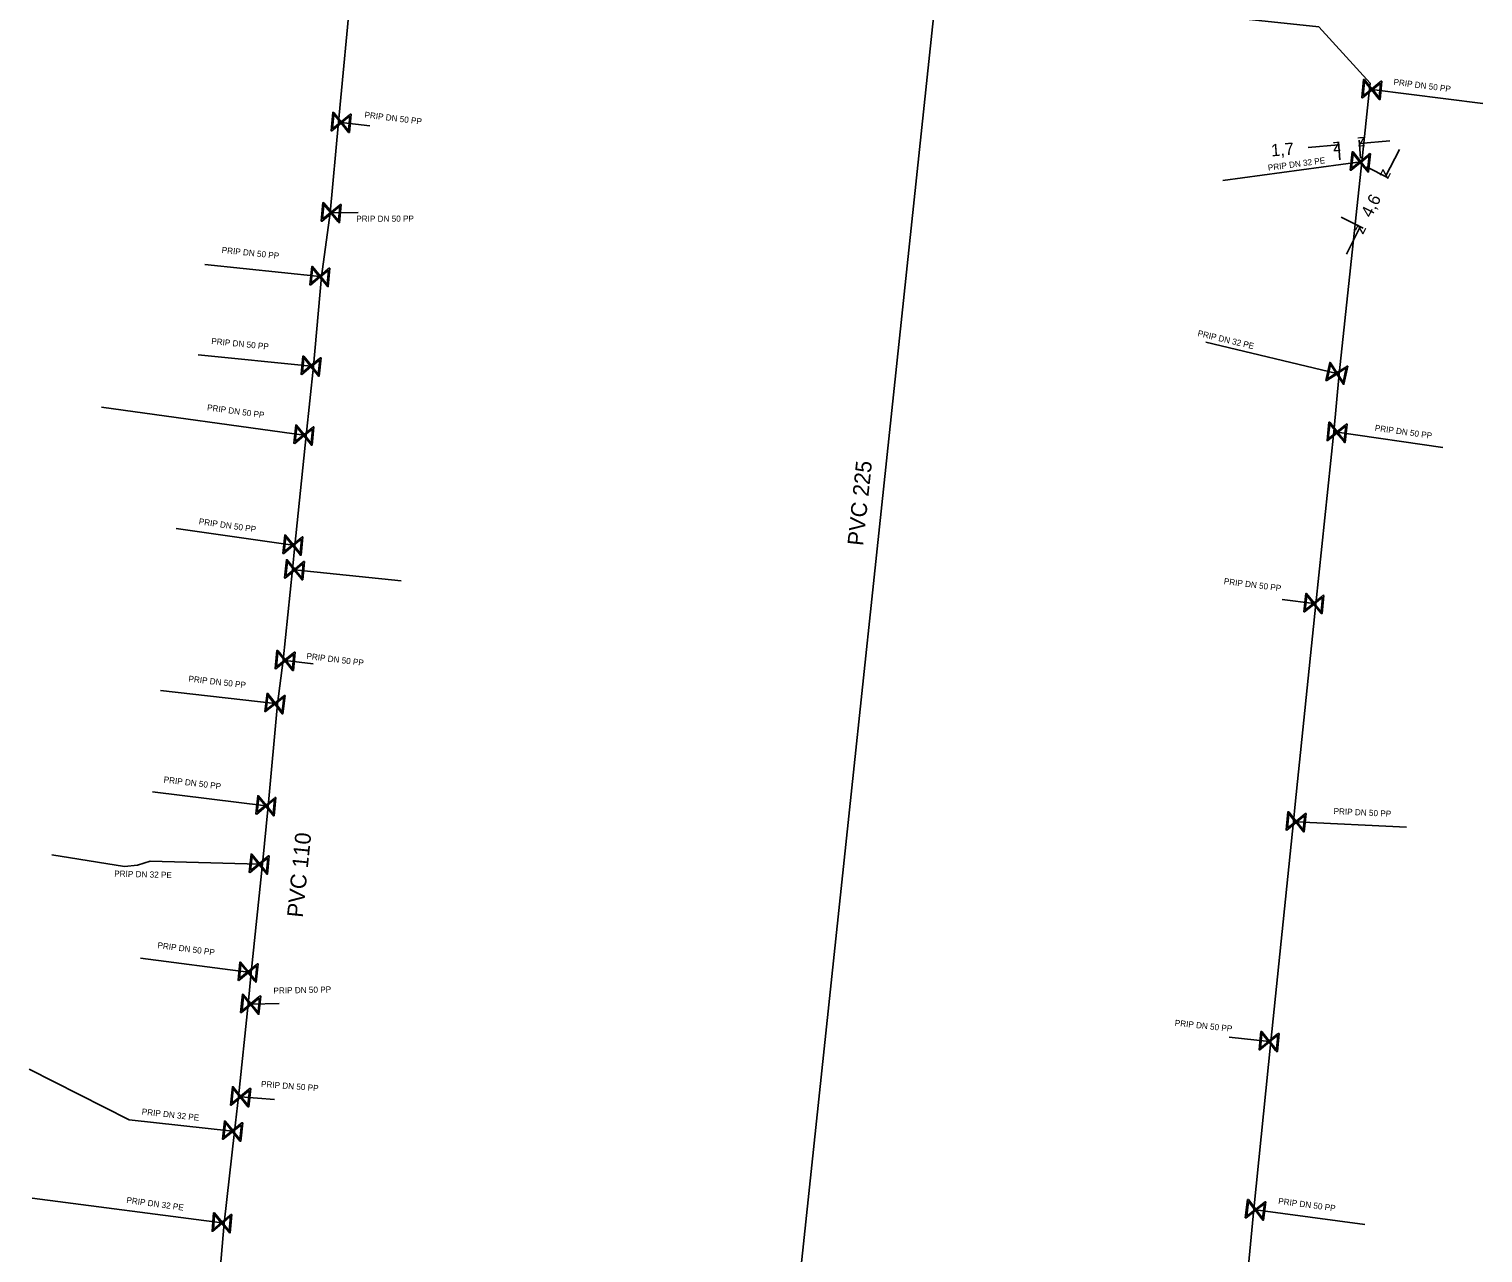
# Model space of a CAD drawing. Extents: x -643544 to -637295, y -1119190 to -1111715.
# Drawn here: x -642413.6 to -642294.6, y -1114063.9 to -1113963.8 of the extents above; entities that cross this region are included whole.
import ezdxf

# ---------------------------------------------------------------- set-up
doc = ezdxf.new("R2010")
doc.units = 0
for name, color, linetype in [('VP Kótování', 7, 'Continuous'), ('VP Popis přípojky', 7, 'Continuous'), ('VP Přípojka', 7, 'Continuous'), ('VP Řad', 7, 'Continuous'), ('VP Řad - popis', 7, 'Continuous'), ('VP Šoupě', 7, 'Continuous')]:
    doc.layers.add(name, color=color, linetype=linetype)

msp = doc.modelspace()

# ---------------------------------------------------------------- linework, layer by layer
at = {"layer": 'VP Kótování'}
for points in [[(-642308.92, -1113973.52), (-642306.43, -1113973.32)], [(-642306.33, -1113974.53), (-642306.45, -1113973.07)], [(-642304.64, -1113974.4), (-642304.75, -1113972.94)], [(-642302.24, -1113972.99), (-642304.73, -1113973.19)], [(-642301.45, -1113973.68), (-642302.58, -1113975.91)], [(-642304.15, -1113975.12), (-642302.36, -1113976.02)], [(-642306.22, -1113979.23), (-642304.43, -1113980.13)], [(-642305.78, -1113982.25), (-642304.66, -1113980.02)]]:
    msp.add_lwpolyline(points, dxfattribs=at)
at = {"layer": 'VP Přípojka'}
for points in [[(-642294.62, -1113969.93), (-642303.71, -1113968.78), (-642303.9, -1113968.74)], [(-642385.69, -1113971.76), (-642388.04, -1113971.48), (-642388.26, -1113971.45)], [(-642315.89, -1113976.22), (-642304.65, -1113974.71), (-642304.52, -1113974.71)], [(-642386.64, -1113978.85), (-642388.85, -1113978.86), (-642388.95, -1113978.86)], [(-642399.18, -1113983.1), (-642389.77, -1113984.08), (-642389.64, -1113984.09)], [(-642306.38, -1113992.04), (-642306.57, -1113992), (-642317.29, -1113989.45)], [(-642399.75, -1113990.49), (-642390.5, -1113991.4), (-642390.31, -1113991.42)], [(-642407.64, -1113994.77), (-642391.08, -1113997.05), (-642390.9, -1113997.08)], [(-642297.9, -1113998.05), (-642306.55, -1113996.82), (-642306.82, -1113996.78)], [(-642401.54, -1114004.69), (-642391.98, -1114006.05), (-642391.82, -1114006.07)], [(-642383.12, -1114008.97), (-642391.85, -1114008.06), (-642392.02, -1114008.04)], [(-642311.04, -1114010.5), (-642308.45, -1114010.83), (-642308.29, -1114010.85)], [(-642390.33, -1114015.75), (-642392.62, -1114015.47), (-642392.79, -1114015.45)], [(-642402.83, -1114017.94), (-642393.45, -1114019), (-642393.24, -1114019.02)], [(-642403.47, -1114026.22), (-642394.19, -1114027.36), (-642394, -1114027.38)], [(-642300.88, -1114029.1), (-642309.91, -1114028.67), (-642310.13, -1114028.65)], [(-642411.7, -1114031.38), (-642405.77, -1114032.33), (-642404.71, -1114032.21), (-642403.66, -1114031.89), (-642394.74, -1114032.13), (-642394.48, -1114032.1)], [(-642404.45, -1114039.83), (-642395.65, -1114040.96), (-642395.39, -1114040.99)], [(-642393.11, -1114043.54), (-642395.44, -1114043.59), (-642395.65, -1114043.59)], [(-642315.38, -1114046.29), (-642312.11, -1114046.64), (-642311.96, -1114046.65)], [(-642413.57, -1114048.9), (-642405.37, -1114053.04), (-642396.92, -1114053.96), (-642396.76, -1114054.01)], [(-642393.48, -1114051.37), (-642396.27, -1114051.16), (-642396.45, -1114051.15)], [(-642413.31, -1114059.44), (-642397.79, -1114061.47), (-642397.62, -1114061.49)], [(-642304.28, -1114061.59), (-642313.22, -1114060.41), (-642313.37, -1114060.35)]]:
    msp.add_lwpolyline(points, dxfattribs=at)
at = {"layer": 'VP Řad'}
for points in [[(-642382.85, -1113955.65), (-642383.46, -1113955.6), (-642386.98, -1113958.33), (-642387.19, -1113960.21), (-642388.26, -1113971.45), (-642388.95, -1113978.86), (-642389.64, -1113984.09), (-642390.31, -1113991.42), (-642390.9, -1113997.08), (-642391.82, -1114006.07), (-642392.02, -1114008.04), (-642392.79, -1114015.45), (-642393.24, -1114019.02), (-642394, -1114027.38), (-642394.48, -1114032.1), (-642395.39, -1114040.99), (-642395.65, -1114043.59), (-642396.45, -1114051.15), (-642396.76, -1114054.01), (-642397.62, -1114061.49), (-642398.11, -1114067.21)], [(-642355.93, -1114118.73), (-642355.92, -1114118.44), (-642354.11, -1114099.81), (-642353.66, -1114095.65), (-642351.42, -1114074.5), (-642339.32, -1113960.55), (-642339.3, -1113960.36)], [(-642350.59, -1114119.3), (-642350.58, -1114118.63), (-642350.38, -1114117.38), (-642349.8, -1114116.93), (-642322.25, -1114119.52), (-642321.46, -1114110.11), (-642318.48, -1114107.64), (-642316.72, -1114092.63), (-642315.6, -1114083.79), (-642313.37, -1114060.35), (-642311.96, -1114046.65), (-642310.13, -1114028.65), (-642309.98, -1114027.23), (-642308.29, -1114010.85), (-642306.82, -1113996.78), (-642306.38, -1113992.04), (-642304.52, -1113974.71), (-642303.9, -1113968.74), (-642303.85, -1113968.27), (-642308.05, -1113963.66), (-642339.07, -1113960.35), (-642339.3, -1113960.36)]]:
    msp.add_lwpolyline(points, dxfattribs=at)
at = {"layer": 'VP Šoupě'}
for points in [[(-642302.88, -1113968.11), (-642303.04, -1113969.61), (-642303.1, -1113969.6), (-642303.18, -1113969.5), (-642303.71, -1113968.84), (-642304.47, -1113969.46), (-642304.53, -1113969.45), (-642304.38, -1113967.96), (-642304.31, -1113967.96), (-642303.7, -1113968.72), (-642303.05, -1113968.19), (-642302.95, -1113968.11), (-642302.88, -1113968.11)], [(-642304.42, -1113969.31), (-642303.77, -1113968.78), (-642304.3, -1113968.12), (-642304.42, -1113969.31)], [(-642302.99, -1113968.26), (-642303.64, -1113968.79), (-642303.12, -1113969.44), (-642302.99, -1113968.26)], [(-642387.22, -1113970.8), (-642387.36, -1113972.3), (-642387.43, -1113972.29), (-642387.51, -1113972.19), (-642388.04, -1113971.54), (-642388.79, -1113972.16), (-642388.86, -1113972.16), (-642388.72, -1113970.66), (-642388.65, -1113970.67), (-642388.03, -1113971.42), (-642387.39, -1113970.88), (-642387.29, -1113970.8), (-642387.22, -1113970.8)], [(-642388.75, -1113972.01), (-642388.1, -1113971.47), (-642388.64, -1113970.83), (-642388.75, -1113972.01)], [(-642387.33, -1113970.95), (-642387.98, -1113971.49), (-642387.44, -1113972.13), (-642387.33, -1113970.95)], [(-642303.83, -1113974.04), (-642303.98, -1113975.53), (-642304.05, -1113975.53), (-642304.13, -1113975.42), (-642304.66, -1113974.77), (-642305.41, -1113975.38), (-642305.47, -1113975.38), (-642305.32, -1113973.89), (-642305.25, -1113973.89), (-642304.64, -1113974.65), (-642303.99, -1113974.12), (-642303.89, -1113974.03), (-642303.83, -1113974.04)], [(-642305.37, -1113975.24), (-642304.71, -1113974.7), (-642305.24, -1113974.05), (-642305.37, -1113975.24)], [(-642303.94, -1113974.19), (-642304.59, -1113974.72), (-642304.06, -1113975.37), (-642303.94, -1113974.19)], [(-642388.03, -1113978.18), (-642388.17, -1113979.68), (-642388.24, -1113979.67), (-642388.32, -1113979.57), (-642388.85, -1113978.92), (-642389.6, -1113979.54), (-642389.67, -1113979.54), (-642389.53, -1113978.04), (-642389.46, -1113978.05), (-642388.84, -1113978.8), (-642388.2, -1113978.26), (-642388.1, -1113978.18), (-642388.03, -1113978.18)], [(-642389.56, -1113979.39), (-642388.91, -1113978.85), (-642389.45, -1113978.21), (-642389.56, -1113979.39)], [(-642388.14, -1113978.33), (-642388.79, -1113978.87), (-642388.25, -1113979.51), (-642388.14, -1113978.33)], [(-642388.96, -1113983.4), (-642389.09, -1113984.9), (-642389.16, -1113984.89), (-642389.24, -1113984.79), (-642389.77, -1113984.14), (-642390.52, -1113984.77), (-642390.59, -1113984.76), (-642390.45, -1113983.27), (-642390.38, -1113983.27), (-642389.76, -1113984.02), (-642389.12, -1113983.48), (-642389.02, -1113983.4), (-642388.96, -1113983.4)], [(-642390.48, -1113984.62), (-642389.83, -1113984.08), (-642390.37, -1113983.43), (-642390.48, -1113984.62)], [(-642389.06, -1113983.55), (-642389.71, -1113984.09), (-642389.17, -1113984.73), (-642389.06, -1113983.55)], [(-642389.68, -1113990.73), (-642389.83, -1113992.22), (-642389.9, -1113992.22), (-642389.97, -1113992.11), (-642390.51, -1113991.46), (-642391.26, -1113992.08), (-642391.32, -1113992.07), (-642391.17, -1113990.58), (-642391.1, -1113990.58), (-642390.49, -1113991.34), (-642389.84, -1113990.81), (-642389.74, -1113990.72), (-642389.68, -1113990.73)], [(-642391.21, -1113991.93), (-642390.56, -1113991.39), (-642391.09, -1113990.74), (-642391.21, -1113991.93)], [(-642389.79, -1113990.88), (-642390.44, -1113991.41), (-642389.91, -1113992.06), (-642389.79, -1113990.88)], [(-642305.68, -1113991.42), (-642305.99, -1113992.89), (-642306.06, -1113992.88), (-642306.12, -1113992.77), (-642306.58, -1113992.06), (-642307.39, -1113992.59), (-642307.46, -1113992.58), (-642307.15, -1113991.11), (-642307.09, -1113991.13), (-642306.56, -1113991.94), (-642305.85, -1113991.48), (-642305.75, -1113991.41), (-642305.68, -1113991.42)], [(-642307.34, -1113992.45), (-642306.63, -1113991.99), (-642307.09, -1113991.28), (-642307.34, -1113992.45)], [(-642305.81, -1113991.56), (-642306.51, -1113992.01), (-642306.05, -1113992.71), (-642305.81, -1113991.56)], [(-642390.26, -1113996.38), (-642390.41, -1113997.87), (-642390.48, -1113997.87), (-642390.55, -1113997.76), (-642391.09, -1113997.11), (-642391.84, -1113997.73), (-642391.9, -1113997.72), (-642391.75, -1113996.23), (-642391.68, -1113996.23), (-642391.07, -1113996.99), (-642390.42, -1113996.46), (-642390.32, -1113996.37), (-642390.26, -1113996.38)], [(-642305.73, -1113996.15), (-642305.88, -1113997.64), (-642305.95, -1113997.64), (-642306.03, -1113997.53), (-642306.56, -1113996.88), (-642307.31, -1113997.49), (-642307.37, -1113997.49), (-642307.22, -1113996), (-642307.15, -1113996), (-642306.54, -1113996.76), (-642305.89, -1113996.23), (-642305.79, -1113996.14), (-642305.73, -1113996.15)], [(-642307.27, -1113997.35), (-642306.61, -1113996.81), (-642307.14, -1113996.16), (-642307.27, -1113997.35)], [(-642305.84, -1113996.3), (-642306.49, -1113996.83), (-642305.96, -1113997.48), (-642305.84, -1113996.3)], [(-642391.79, -1113997.58), (-642391.14, -1113997.04), (-642391.67, -1113996.39), (-642391.79, -1113997.58)], [(-642390.37, -1113996.53), (-642391.02, -1113997.06), (-642390.49, -1113997.71), (-642390.37, -1113996.53)], [(-642391.16, -1114005.38), (-642391.31, -1114006.87), (-642391.38, -1114006.87), (-642391.45, -1114006.76), (-642391.99, -1114006.11), (-642392.74, -1114006.73), (-642392.8, -1114006.72), (-642392.65, -1114005.23), (-642392.58, -1114005.23), (-642391.97, -1114005.99), (-642391.32, -1114005.46), (-642391.22, -1114005.37), (-642391.16, -1114005.38)], [(-642392.69, -1114006.58), (-642392.04, -1114006.04), (-642392.57, -1114005.39), (-642392.69, -1114006.58)], [(-642391.27, -1114005.53), (-642391.92, -1114006.06), (-642391.39, -1114006.71), (-642391.27, -1114005.53)], [(-642391.03, -1114007.39), (-642391.18, -1114008.88), (-642391.25, -1114008.88), (-642391.32, -1114008.77), (-642391.86, -1114008.12), (-642392.61, -1114008.74), (-642392.67, -1114008.73), (-642392.52, -1114007.24), (-642392.45, -1114007.24), (-642391.84, -1114008), (-642391.19, -1114007.47), (-642391.09, -1114007.38), (-642391.03, -1114007.39)], [(-642392.56, -1114008.59), (-642391.91, -1114008.05), (-642392.44, -1114007.4), (-642392.56, -1114008.59)], [(-642391.14, -1114007.54), (-642391.79, -1114008.07), (-642391.26, -1114008.72), (-642391.14, -1114007.54)], [(-642307.63, -1114010.16), (-642307.78, -1114011.65), (-642307.85, -1114011.65), (-642307.93, -1114011.54), (-642308.46, -1114010.89), (-642309.21, -1114011.5), (-642309.27, -1114011.5), (-642309.12, -1114010.01), (-642309.05, -1114010.01), (-642308.44, -1114010.77), (-642307.79, -1114010.24), (-642307.69, -1114010.15), (-642307.63, -1114010.16)], [(-642309.17, -1114011.36), (-642308.51, -1114010.82), (-642309.04, -1114010.17), (-642309.17, -1114011.36)], [(-642307.74, -1114010.31), (-642308.39, -1114010.84), (-642307.86, -1114011.49), (-642307.74, -1114010.31)], [(-642391.8, -1114014.8), (-642391.95, -1114016.29), (-642392.02, -1114016.29), (-642392.09, -1114016.18), (-642392.63, -1114015.53), (-642393.38, -1114016.15), (-642393.44, -1114016.14), (-642393.29, -1114014.65), (-642393.22, -1114014.65), (-642392.61, -1114015.41), (-642391.96, -1114014.88), (-642391.86, -1114014.79), (-642391.8, -1114014.8)], [(-642393.33, -1114016), (-642392.68, -1114015.46), (-642393.21, -1114014.81), (-642393.33, -1114016)], [(-642391.91, -1114014.95), (-642392.56, -1114015.48), (-642392.03, -1114016.13), (-642391.91, -1114014.95)], [(-642392.61, -1114018.35), (-642392.8, -1114019.84), (-642392.87, -1114019.83), (-642392.94, -1114019.73), (-642393.46, -1114019.06), (-642394.22, -1114019.66), (-642394.29, -1114019.65), (-642394.1, -1114018.16), (-642394.03, -1114018.17), (-642393.44, -1114018.94), (-642392.78, -1114018.42), (-642392.68, -1114018.34), (-642392.61, -1114018.35)], [(-642394.18, -1114019.51), (-642393.51, -1114018.99), (-642394.03, -1114018.33), (-642394.18, -1114019.51)], [(-642392.72, -1114018.49), (-642393.39, -1114019.01), (-642392.87, -1114019.67), (-642392.72, -1114018.49)], [(-642393.37, -1114026.69), (-642393.52, -1114028.18), (-642393.58, -1114028.17), (-642393.66, -1114028.07), (-642394.19, -1114027.42), (-642394.94, -1114028.04), (-642395.01, -1114028.03), (-642394.86, -1114026.54), (-642394.8, -1114026.55), (-642394.18, -1114027.3), (-642393.53, -1114026.76), (-642393.44, -1114026.68), (-642393.37, -1114026.69)], [(-642394.9, -1114027.89), (-642394.25, -1114027.35), (-642394.78, -1114026.71), (-642394.9, -1114027.89)], [(-642393.48, -1114026.83), (-642394.13, -1114027.37), (-642393.59, -1114028.01), (-642393.48, -1114026.83)], [(-642309.09, -1114028), (-642309.24, -1114029.49), (-642309.31, -1114029.49), (-642309.38, -1114029.38), (-642309.91, -1114028.73), (-642310.67, -1114029.35), (-642310.73, -1114029.34), (-642310.58, -1114027.85), (-642310.51, -1114027.85), (-642309.9, -1114028.61), (-642309.25, -1114028.08), (-642309.15, -1114027.99), (-642309.09, -1114028)], [(-642310.62, -1114029.2), (-642309.97, -1114028.66), (-642310.5, -1114028.01), (-642310.62, -1114029.2)], [(-642309.2, -1114028.15), (-642309.85, -1114028.68), (-642309.32, -1114029.33), (-642309.2, -1114028.15)], [(-642393.92, -1114031.46), (-642394.06, -1114032.95), (-642394.13, -1114032.94), (-642394.21, -1114032.84), (-642394.74, -1114032.19), (-642395.49, -1114032.81), (-642395.56, -1114032.8), (-642395.41, -1114031.31), (-642395.34, -1114031.32), (-642394.73, -1114032.07), (-642394.08, -1114031.54), (-642393.98, -1114031.45), (-642393.92, -1114031.46)], [(-642395.45, -1114032.66), (-642394.8, -1114032.13), (-642395.33, -1114031.48), (-642395.45, -1114032.66)], [(-642394.03, -1114031.61), (-642394.67, -1114032.14), (-642394.14, -1114032.78), (-642394.03, -1114031.61)], [(-642394.83, -1114040.29), (-642394.98, -1114041.78), (-642395.04, -1114041.77), (-642395.12, -1114041.67), (-642395.65, -1114041.02), (-642396.4, -1114041.64), (-642396.47, -1114041.63), (-642396.32, -1114040.14), (-642396.26, -1114040.15), (-642395.64, -1114040.9), (-642394.99, -1114040.36), (-642394.9, -1114040.28), (-642394.83, -1114040.29)], [(-642396.36, -1114041.49), (-642395.71, -1114040.95), (-642396.24, -1114040.31), (-642396.36, -1114041.49)], [(-642394.94, -1114040.43), (-642395.59, -1114040.97), (-642395.05, -1114041.61), (-642394.94, -1114040.43)], [(-642394.62, -1114042.92), (-642394.77, -1114044.41), (-642394.83, -1114044.4), (-642394.91, -1114044.3), (-642395.44, -1114043.65), (-642396.19, -1114044.27), (-642396.26, -1114044.26), (-642396.11, -1114042.77), (-642396.05, -1114042.78), (-642395.43, -1114043.53), (-642394.78, -1114042.99), (-642394.69, -1114042.91), (-642394.62, -1114042.92)], [(-642396.15, -1114044.12), (-642395.5, -1114043.58), (-642396.03, -1114042.94), (-642396.15, -1114044.12)], [(-642394.73, -1114043.06), (-642395.38, -1114043.6), (-642394.84, -1114044.24), (-642394.73, -1114043.06)], [(-642311.29, -1114045.97), (-642311.44, -1114047.46), (-642311.51, -1114047.46), (-642311.59, -1114047.36), (-642312.12, -1114046.7), (-642312.87, -1114047.31), (-642312.94, -1114047.31), (-642312.78, -1114045.82), (-642312.71, -1114045.82), (-642312.1, -1114046.58), (-642311.45, -1114046.05), (-642311.35, -1114045.97), (-642311.29, -1114045.97)], [(-642312.83, -1114047.17), (-642312.17, -1114046.63), (-642312.7, -1114045.98), (-642312.83, -1114047.17)], [(-642311.4, -1114046.12), (-642312.05, -1114046.65), (-642311.52, -1114047.3), (-642311.4, -1114046.12)], [(-642395.44, -1114050.49), (-642395.6, -1114051.99), (-642395.67, -1114051.98), (-642395.75, -1114051.88), (-642396.27, -1114051.22), (-642397.03, -1114051.83), (-642397.09, -1114051.83), (-642396.94, -1114050.34), (-642396.87, -1114050.34), (-642396.26, -1114051.1), (-642395.61, -1114050.57), (-642395.51, -1114050.49), (-642395.44, -1114050.49)], [(-642396.99, -1114051.69), (-642396.33, -1114051.15), (-642396.86, -1114050.5), (-642396.99, -1114051.69)], [(-642395.55, -1114050.64), (-642396.21, -1114051.17), (-642395.68, -1114051.82), (-642395.55, -1114050.64)], [(-642396.09, -1114053.29), (-642396.25, -1114054.79), (-642396.32, -1114054.78), (-642396.4, -1114054.68), (-642396.92, -1114054.02), (-642397.68, -1114054.63), (-642397.74, -1114054.63), (-642397.59, -1114053.14), (-642397.52, -1114053.14), (-642396.91, -1114053.9), (-642396.26, -1114053.37), (-642396.16, -1114053.29), (-642396.09, -1114053.29)], [(-642397.64, -1114054.49), (-642396.98, -1114053.95), (-642397.51, -1114053.3), (-642397.64, -1114054.49)], [(-642396.2, -1114053.44), (-642396.86, -1114053.97), (-642396.33, -1114054.62), (-642396.2, -1114053.44)], [(-642312.38, -1114059.76), (-642312.58, -1114061.25), (-642312.64, -1114061.24), (-642312.72, -1114061.13), (-642313.23, -1114060.47), (-642314, -1114061.06), (-642314.06, -1114061.05), (-642313.87, -1114059.57), (-642313.81, -1114059.57), (-642313.21, -1114060.35), (-642312.55, -1114059.83), (-642312.45, -1114059.75), (-642312.38, -1114059.76)], [(-642313.95, -1114060.91), (-642313.28, -1114060.4), (-642313.8, -1114059.73), (-642313.95, -1114060.91)], [(-642312.5, -1114059.9), (-642313.16, -1114060.41), (-642312.65, -1114061.08), (-642312.5, -1114059.9)], [(-642396.98, -1114060.79), (-642397.11, -1114062.28), (-642397.17, -1114062.27), (-642397.25, -1114062.17), (-642397.79, -1114061.53), (-642398.54, -1114062.16), (-642398.6, -1114062.15), (-642398.47, -1114060.66), (-642398.41, -1114060.66), (-642397.78, -1114061.41), (-642397.14, -1114060.87), (-642397.04, -1114060.78), (-642396.98, -1114060.79)], [(-642398.49, -1114062.01), (-642397.85, -1114061.47), (-642398.39, -1114060.82), (-642398.49, -1114062.01)], [(-642397.09, -1114060.93), (-642397.73, -1114061.48), (-642397.19, -1114062.11), (-642397.09, -1114060.93)]]:
    msp.add_lwpolyline(points, dxfattribs=at)

# ---------------------------------------------------------------- texts
at = {"layer": 'VP Kótování'}
for s, rotation, p in [('1,7', 4.5757, (-642311.91, -1113974.26)), ('z', 4.5757, (-642306.89, -1113973.86)), ('z', 184.5757, (-642304.27, -1113972.65)), ('z', 243.1924, (-642302.8, -1113975.24)), ('4,6', 63.1924, (-642303.76, -1113979.34)), ('z', 63.1924, (-642304.44, -1113980.69))]:
    msp.add_text(s, height=1, rotation=rotation, dxfattribs=at).set_placement(p)
at = {"layer": 'VP Popis přípojky'}
for s, rotation, p in [('PRIP DN 50 PP', 352.6858, (-642301.96, -1113968.4)), ('PRIP DN 50 PP', 353.1969, (-642386.15, -1113971.09)), ('PRIP DN 32 PE', 7.6334, (-642312.18, -1113975.44)), ('PRIP DN 50 PP', 0.2476, (-642386.8, -1113979.61)), ('PRIP DN 50 PP', 354.0551, (-642397.83, -1113982.15)), ('PRIP DN 50 PP', 354.3784, (-642398.68, -1113989.6)), ('PRIP DN 32 PE', 346.6544, (-642318, -1113988.94)), ('PRIP DN 50 PP', 352.1606, (-642399.03, -1113995.02)), ('PRIP DN 50 PP', 351.9068, (-642303.49, -1113996.69)), ('PRIP DN 50 PP', 351.9013, (-642399.71, -1114004.34)), ('PRIP DN 50 PP', 352.8263, (-642315.84, -1114009.23)), ('PRIP DN 50 PP', 353.0386, (-642390.9, -1114015.35)), ('PRIP DN 50 PP', 353.5516, (-642400.55, -1114017.21)), ('PRIP DN 50 PP', 352.9957, (-642402.58, -1114025.45)), ('PRIP DN 50 PP', 357.2022, (-642306.85, -1114028.04)), ('PRIP DN 32 PE', 358.501, (-642406.61, -1114033.15)), ('PRIP DN 50 PP', 352.6813, (-642403.09, -1114039)), ('PRIP DN 50 PP', 1.24, (-642393.57, -1114042.73)), ('PRIP DN 50 PP', 353.9814, (-642319.85, -1114045.35)), ('PRIP DN 50 PP', 355.6941, (-642394.61, -1114050.35)), ('PRIP DN 32 PE', 353.7785, (-642404.37, -1114052.61)), ('PRIP DN 32 PE', 352.3139, (-642405.63, -1114059.84)), ('PRIP DN 50 PP', 352.6582, (-642311.39, -1114059.92))]:
    msp.add_text(s, height=0.5, rotation=rotation, dxfattribs=at).set_placement(p)
at = {"layer": 'VP Řad - popis'}
for s, rotation, p in [('PVC 225', 83.9534, (-642345.33, -1114006.14)), ('PVC 110', 84.2007, (-642391.18, -1114036.54))]:
    msp.add_text(s, height=1.3, rotation=rotation, dxfattribs=at).set_placement(p)

doc.saveas('drawing.dxf')
